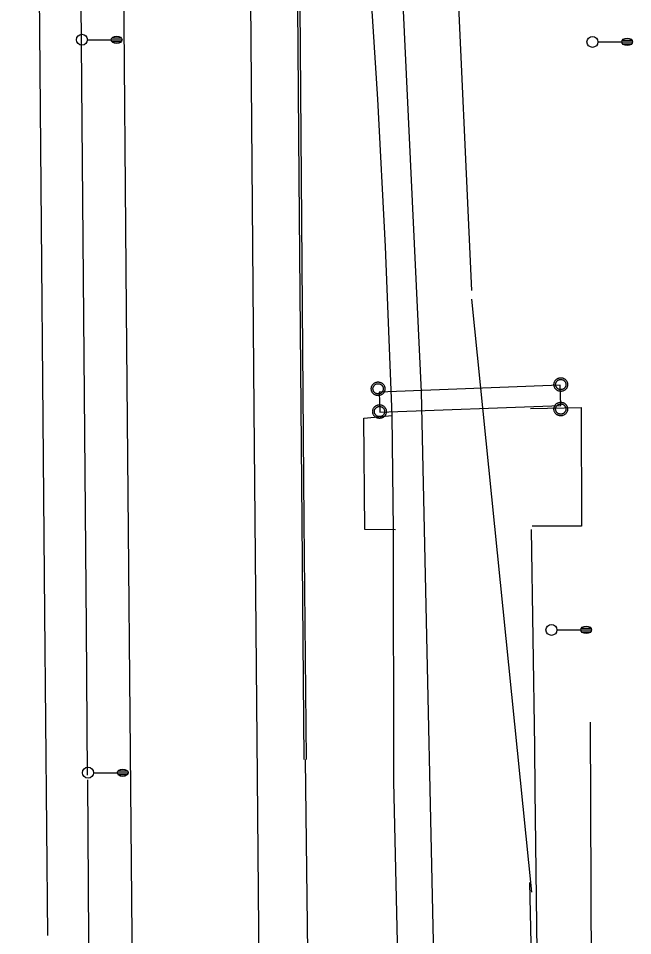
# Model space of a CAD drawing. Extents: x 2145380 to 2157287, y 139568 to 149130.
# Drawn here: x 2150813.7 to 2150981.9, y 142022.8 to 142274.3 of the extents above; entities that cross this region are included whole.
import ezdxf

# ---------------------------------------------------------------- set-up
doc = ezdxf.new("R2010")
doc.units = 0
for name, color, linetype in [('TOPO_Asphalt', 7, 'Continuous'), ('TOPO_Concrete', 7, 'Continuous'), ('TOPO_Curb Back', 7, 'Continuous'), ('TOPO_Fence', 7, 'Continuous'), ('TOPO_Light Pole', 7, 'Continuous'), ('TOPO_Power Pole', 7, 'Continuous'), ('TOPO_Sign', 7, 'Continuous'), ('TOPO_Wall Freestanding', 7, 'Continuous')]:
    doc.layers.add(name, color=color, linetype=linetype)

# ---------------------------------------------------------------- blocks, each defined once
blk = doc.blocks.new('LP')
at = {"layer": 'TOPO_Light Pole'}
blk.add_line((3.81, 0), (20.32, 0), dxfattribs=at)
for points in [[(20.32, 0), (27.94, 0)], [(20.32, 0), (23.5, 0)], [(20.83, 1.27), (27.43, 1.27)], [(20.83, 1.27), (23.5, 1.27)], [(23.71, 1.27), (27.43, 1.27)], [(23.71, 0), (27.94, 0)], [(20.83, -1.27), (27.43, -1.27)], [(20.83, -1.27), (23.5, -1.27)], [(23.71, -1.27), (27.43, -1.27)]]:
    blk.add_lwpolyline(points, dxfattribs=at)
blk.add_circle((0, 0), 3.81, dxfattribs=at)
blk.add_ellipse((24.13, 0), major_axis=(3.81, 0), ratio=0.666667, dxfattribs=at)

msp = doc.modelspace()

# ---------------------------------------------------------------- linework, layer by layer
at = {"layer": 'TOPO_Asphalt'}
msp.add_line((2150954.35, 142034.71), (2150937.9, 142197.36), dxfattribs=at)
for points in [[(2150821.74, 142022.82), (2150820.93, 142111.1), (2150819.52, 142270.9), (2150818.3, 142408.96), (2150816.61, 142602.59), (2150815.23, 142758.44), (2150813.71, 142940.76), (2150813.67, 142946.8)], [(2150836.61, 142942.95), (2150837.33, 142863.14), (2150838.49, 142725.55), (2150839.88, 142565.35), (2150841.16, 142433.63), (2150842.34, 142295.33), (2150843.2, 142194.46), (2150844.72, 142022.63), (2150845.27, 141938.59), (2150846.34, 141853.99), (2150846.97, 141776.32), (2150847.39, 141719.39)], [(2150871.58, 142937.09), (2150872.02, 142887.42), (2150872.95, 142778.37), (2150873.81, 142676.39), (2150874.86, 142560.09), (2150875.91, 142436.5), (2150876.99, 142312.84), (2150878.19, 142167.19), (2150879.09, 142066.39), (2150879.83, 141982.7), (2150881.76, 141885.43), (2150884.37, 141796.89), (2150886.09, 141731.24)], [(2150928.4, 141975.08), (2150924.07, 142171.93), (2150906.99, 142533.74), (2150892.68, 142838.57), (2150889.42, 142929.02), (2150888.62, 142934.23)], [(2150917.58, 142622.16), (2150919.91, 142572.85), (2150924.48, 142484.02), (2150928.54, 142397.12), (2150933.29, 142297.78), (2150937.8, 142199.65)], [(2150927.46, 141720.17), (2150927.69, 141746.46), (2150926.92, 141806.73), (2150924.47, 141865.74), (2150920.13, 141927.55), (2150918.16, 141993.09), (2150916.55, 142064.96), (2150916.45, 142134.08), (2150916.03, 142165.38), (2150914.26, 142211.76), (2150912.13, 142252.19), (2150908.96, 142302.04), (2150906.27, 142347.09), (2150902.29, 142420.64), (2150898.23, 142486.99), (2150895.21, 142560.91), (2150894.63, 142568.03), (2150888.06, 142568.31)], [(2150954.1, 142134.13), (2150955.03, 142074.59), (2150955.1, 142062.57), (2150956.15, 141981.53), (2150956.59, 141905.97)], [(2150895.75, 141719.9), (2150895.04, 141772.03), (2150894.61, 141850.48), (2150893.86, 141921.82), (2150893.23, 141995.56), (2150892.28, 142071.09)], [(2150956.7, 141895.99), (2150956.59, 141905.97), (2150954.72, 141995.52), (2150953.78, 142037.43)]]:
    msp.add_lwpolyline(points, dxfattribs=at)
at = {"layer": 'TOPO_Concrete'}
for points in [[(2150953.99, 142167.3), (2150967.81, 142167.62), (2150967.91, 142135.07), (2150954.44, 142135.1)], [(2150916.95, 142134.08), (2150908.57, 142134.18), (2150908.31, 142164.73), (2150916.03, 142165.38)]]:
    msp.add_lwpolyline(points, dxfattribs=at)
at = {"layer": 'TOPO_Curb Back'}
for points in [[(2150891.98, 142071.08), (2150891.36, 142136.35), (2150890.6, 142230.62), (2150889.86, 142324.86), (2150888.63, 142440.79), (2150887.08, 142496.05)], [(2150892.58, 142071.09), (2150891.96, 142136.35), (2150891.2, 142230.62), (2150890.46, 142324.87), (2150889.23, 142440.8), (2150887.68, 142496.07)]]:
    msp.add_lwpolyline(points, dxfattribs=at)
at = {"layer": 'TOPO_Fence'}
msp.add_lwpolyline([(2150971.73, 141715.52), (2150970.2, 141742.13), (2150969.79, 141801.03), (2150971.1, 141892.88), (2150970.79, 141989.87), (2150970.36, 142081.37)], dxfattribs=at)
at = {"layer": 'TOPO_Power Pole'}
for points in [[(2150960.37, 142173.91), (2150960.37, 142174.04), (2150960.39, 142174.17), (2150960.41, 142174.3), (2150960.45, 142174.43), (2150960.49, 142174.55), (2150960.54, 142174.68), (2150960.6, 142174.8), (2150960.66, 142174.91), (2150960.74, 142175.02), (2150960.82, 142175.12), (2150960.91, 142175.22), (2150961.01, 142175.31), (2150961.11, 142175.4), (2150961.22, 142175.48), (2150961.33, 142175.54), (2150961.45, 142175.6), (2150961.57, 142175.65), (2150961.69, 142175.7), (2150961.82, 142175.73), (2150961.96, 142175.75), (2150962.09, 142175.78), (2150962.22, 142175.78), (2150962.35, 142175.78), (2150962.48, 142175.76), (2150962.61, 142175.75), (2150962.73, 142175.71), (2150962.86, 142175.67), (2150962.98, 142175.62), (2150963.11, 142175.57), (2150963.22, 142175.5), (2150963.33, 142175.43), (2150963.44, 142175.35), (2150963.53, 142175.26), (2150963.63, 142175.17), (2150963.71, 142175.06), (2150963.79, 142174.95), (2150963.86, 142174.85), (2150963.93, 142174.73), (2150963.98, 142174.6), (2150964.02, 142174.48), (2150964.06, 142174.35), (2150964.09, 142174.22), (2150964.1, 142174.09), (2150964.11, 142173.96), (2150964.11, 142173.84), (2150964.1, 142173.7), (2150964.08, 142173.57), (2150964.05, 142173.44), (2150964.01, 142173.31), (2150963.97, 142173.19), (2150963.91, 142173.07), (2150963.86, 142172.95), (2150963.78, 142172.85), (2150963.7, 142172.74), (2150963.61, 142172.63), (2150963.52, 142172.54), (2150963.42, 142172.46), (2150963.31, 142172.38), (2150963.2, 142172.3), (2150963.09, 142172.24), (2150962.97, 142172.19), (2150962.84, 142172.14), (2150962.71, 142172.1), (2150962.59, 142172.07), (2150962.46, 142172.05), (2150962.32, 142172.04), (2150962.2, 142172.04), (2150962.07, 142172.05), (2150961.94, 142172.06), (2150961.8, 142172.09), (2150961.68, 142172.13), (2150961.56, 142172.17), (2150961.43, 142172.22), (2150961.31, 142172.29), (2150961.2, 142172.35), (2150961.09, 142172.44), (2150960.99, 142172.52), (2150960.9, 142172.61), (2150960.81, 142172.71), (2150960.73, 142172.82), (2150960.65, 142172.93), (2150960.59, 142173.04), (2150960.53, 142173.16), (2150960.48, 142173.29), (2150960.44, 142173.41), (2150960.41, 142173.53), (2150960.39, 142173.67), (2150960.37, 142173.8), (2150960.37, 142173.91)], [(2150960.84, 142173.91), (2150960.84, 142174.02), (2150960.86, 142174.14), (2150960.88, 142174.25), (2150960.92, 142174.35), (2150960.96, 142174.46), (2150961.01, 142174.57), (2150961.06, 142174.66), (2150961.13, 142174.76), (2150961.2, 142174.85), (2150961.28, 142174.93), (2150961.37, 142175.01), (2150961.47, 142175.07), (2150961.56, 142175.13), (2150961.66, 142175.18), (2150961.77, 142175.23), (2150961.88, 142175.26), (2150961.99, 142175.29), (2150962.1, 142175.31), (2150962.22, 142175.31), (2150962.33, 142175.31), (2150962.44, 142175.3), (2150962.56, 142175.28), (2150962.67, 142175.24), (2150962.77, 142175.2), (2150962.88, 142175.16), (2150962.97, 142175.1), (2150963.07, 142175.04), (2150963.16, 142174.96), (2150963.25, 142174.89), (2150963.32, 142174.8), (2150963.39, 142174.7), (2150963.45, 142174.61), (2150963.51, 142174.51), (2150963.56, 142174.4), (2150963.59, 142174.3), (2150963.62, 142174.19), (2150963.63, 142174.07), (2150963.64, 142173.96), (2150963.64, 142173.85), (2150963.63, 142173.74), (2150963.61, 142173.62), (2150963.59, 142173.51), (2150963.55, 142173.4), (2150963.5, 142173.3), (2150963.45, 142173.2), (2150963.39, 142173.1), (2150963.32, 142173.01), (2150963.24, 142172.93), (2150963.16, 142172.85), (2150963.06, 142172.77), (2150962.97, 142172.71), (2150962.87, 142172.65), (2150962.76, 142172.6), (2150962.66, 142172.57), (2150962.54, 142172.54), (2150962.43, 142172.52), (2150962.31, 142172.51), (2150962.21, 142172.51), (2150962.1, 142172.52), (2150961.99, 142172.53), (2150961.87, 142172.55), (2150961.76, 142172.59), (2150961.66, 142172.63), (2150961.56, 142172.69), (2150961.46, 142172.75), (2150961.36, 142172.82), (2150961.28, 142172.89), (2150961.2, 142172.98), (2150961.12, 142173.06), (2150961.06, 142173.16), (2150961.01, 142173.25), (2150960.96, 142173.36), (2150960.91, 142173.47), (2150960.88, 142173.58), (2150960.86, 142173.69), (2150960.84, 142173.8), (2150960.84, 142173.91)], [(2150910.32, 142172.74), (2150910.33, 142172.88), (2150910.35, 142173.01), (2150910.37, 142173.13), (2150910.41, 142173.26), (2150910.44, 142173.39), (2150910.49, 142173.51), (2150910.55, 142173.63), (2150910.62, 142173.75), (2150910.7, 142173.86), (2150910.78, 142173.96), (2150910.87, 142174.06), (2150910.96, 142174.15), (2150911.07, 142174.23), (2150911.17, 142174.31), (2150911.29, 142174.38), (2150911.41, 142174.43), (2150911.52, 142174.49), (2150911.65, 142174.53), (2150911.78, 142174.57), (2150911.92, 142174.59), (2150912.05, 142174.61), (2150912.18, 142174.61), (2150912.3, 142174.61), (2150912.43, 142174.6), (2150912.57, 142174.58), (2150912.69, 142174.55), (2150912.82, 142174.51), (2150912.94, 142174.46), (2150913.07, 142174.41), (2150913.18, 142174.34), (2150913.29, 142174.27), (2150913.39, 142174.19), (2150913.49, 142174.1), (2150913.58, 142174), (2150913.67, 142173.9), (2150913.75, 142173.79), (2150913.82, 142173.68), (2150913.88, 142173.57), (2150913.93, 142173.44), (2150913.98, 142173.32), (2150914.02, 142173.19), (2150914.05, 142173.06), (2150914.06, 142172.93), (2150914.07, 142172.79), (2150914.07, 142172.67), (2150914.06, 142172.54), (2150914.04, 142172.41), (2150914.01, 142172.28), (2150913.97, 142172.15), (2150913.93, 142172.03), (2150913.87, 142171.91), (2150913.81, 142171.79), (2150913.74, 142171.68), (2150913.66, 142171.57), (2150913.57, 142171.47), (2150913.47, 142171.38), (2150913.38, 142171.29), (2150913.27, 142171.21), (2150913.16, 142171.14), (2150913.04, 142171.08), (2150912.92, 142171.02), (2150912.8, 142170.97), (2150912.67, 142170.93), (2150912.54, 142170.91), (2150912.41, 142170.88), (2150912.28, 142170.88), (2150912.16, 142170.88), (2150912.02, 142170.88), (2150911.89, 142170.9), (2150911.76, 142170.93), (2150911.64, 142170.96), (2150911.51, 142171.01), (2150911.39, 142171.06), (2150911.27, 142171.13), (2150911.16, 142171.19), (2150911.05, 142171.27), (2150910.95, 142171.35), (2150910.85, 142171.45), (2150910.77, 142171.54), (2150910.68, 142171.65), (2150910.61, 142171.76), (2150910.54, 142171.87), (2150910.49, 142172), (2150910.43, 142172.12), (2150910.4, 142172.25), (2150910.37, 142172.37), (2150910.35, 142172.5), (2150910.33, 142172.63), (2150910.32, 142172.74)], [(2150910.79, 142172.74), (2150910.8, 142172.85), (2150910.82, 142172.97), (2150910.84, 142173.08), (2150910.87, 142173.19), (2150910.91, 142173.3), (2150910.96, 142173.4), (2150911.02, 142173.5), (2150911.09, 142173.59), (2150911.16, 142173.68), (2150911.24, 142173.76), (2150911.33, 142173.84), (2150911.42, 142173.91), (2150911.52, 142173.97), (2150911.62, 142174.02), (2150911.72, 142174.06), (2150911.83, 142174.1), (2150911.95, 142174.12), (2150912.06, 142174.14), (2150912.18, 142174.14), (2150912.29, 142174.14), (2150912.4, 142174.13), (2150912.52, 142174.11), (2150912.62, 142174.08), (2150912.73, 142174.04), (2150912.84, 142174), (2150912.93, 142173.94), (2150913.03, 142173.87), (2150913.12, 142173.8), (2150913.2, 142173.73), (2150913.28, 142173.64), (2150913.35, 142173.54), (2150913.41, 142173.45), (2150913.47, 142173.34), (2150913.51, 142173.24), (2150913.55, 142173.13), (2150913.58, 142173.02), (2150913.59, 142172.91), (2150913.6, 142172.79), (2150913.6, 142172.68), (2150913.59, 142172.58), (2150913.57, 142172.46), (2150913.55, 142172.35), (2150913.5, 142172.24), (2150913.46, 142172.13), (2150913.41, 142172.03), (2150913.34, 142171.94), (2150913.28, 142171.84), (2150913.2, 142171.76), (2150913.12, 142171.68), (2150913.02, 142171.61), (2150912.92, 142171.55), (2150912.83, 142171.49), (2150912.72, 142171.44), (2150912.62, 142171.4), (2150912.5, 142171.38), (2150912.39, 142171.35), (2150912.27, 142171.34), (2150912.17, 142171.34), (2150912.05, 142171.35), (2150911.94, 142171.37), (2150911.82, 142171.39), (2150911.72, 142171.43), (2150911.62, 142171.47), (2150911.51, 142171.52), (2150911.42, 142171.59), (2150911.32, 142171.65), (2150911.23, 142171.73), (2150911.15, 142171.81), (2150911.08, 142171.9), (2150911.01, 142172), (2150910.96, 142172.09), (2150910.91, 142172.19), (2150910.87, 142172.3), (2150910.84, 142172.42), (2150910.82, 142172.53), (2150910.8, 142172.64), (2150910.79, 142172.74)], [(2150910.71, 142166.51), (2150910.72, 142166.64), (2150910.73, 142166.77), (2150910.76, 142166.89), (2150910.79, 142167.02), (2150910.83, 142167.15), (2150910.88, 142167.27), (2150910.94, 142167.39), (2150911.01, 142167.51), (2150911.09, 142167.62), (2150911.17, 142167.72), (2150911.25, 142167.82), (2150911.35, 142167.91), (2150911.45, 142167.99), (2150911.56, 142168.07), (2150911.68, 142168.14), (2150911.8, 142168.2), (2150911.91, 142168.25), (2150912.04, 142168.29), (2150912.17, 142168.33), (2150912.3, 142168.35), (2150912.43, 142168.37), (2150912.57, 142168.37), (2150912.69, 142168.37), (2150912.82, 142168.36), (2150912.95, 142168.34), (2150913.08, 142168.31), (2150913.21, 142168.27), (2150913.33, 142168.22), (2150913.45, 142168.17), (2150913.57, 142168.1), (2150913.68, 142168.03), (2150913.78, 142167.95), (2150913.88, 142167.86), (2150913.97, 142167.76), (2150914.06, 142167.66), (2150914.13, 142167.55), (2150914.21, 142167.44), (2150914.27, 142167.33), (2150914.32, 142167.2), (2150914.37, 142167.08), (2150914.4, 142166.95), (2150914.43, 142166.82), (2150914.45, 142166.69), (2150914.46, 142166.56), (2150914.46, 142166.43), (2150914.45, 142166.3), (2150914.42, 142166.17), (2150914.4, 142166.04), (2150914.36, 142165.91), (2150914.32, 142165.79), (2150914.26, 142165.67), (2150914.2, 142165.55), (2150914.12, 142165.44), (2150914.04, 142165.33), (2150913.96, 142165.23), (2150913.86, 142165.14), (2150913.77, 142165.06), (2150913.66, 142164.97), (2150913.55, 142164.9), (2150913.43, 142164.84), (2150913.31, 142164.78), (2150913.19, 142164.73), (2150913.06, 142164.7), (2150912.93, 142164.67), (2150912.8, 142164.65), (2150912.67, 142164.64), (2150912.54, 142164.64), (2150912.41, 142164.65), (2150912.28, 142164.66), (2150912.15, 142164.69), (2150912.02, 142164.72), (2150911.9, 142164.77), (2150911.77, 142164.82), (2150911.66, 142164.89), (2150911.55, 142164.95), (2150911.44, 142165.03), (2150911.33, 142165.11), (2150911.24, 142165.21), (2150911.15, 142165.31), (2150911.07, 142165.41), (2150911, 142165.52), (2150910.93, 142165.63), (2150910.87, 142165.76), (2150910.82, 142165.88), (2150910.78, 142166.01), (2150910.76, 142166.13), (2150910.73, 142166.26), (2150910.72, 142166.4), (2150910.71, 142166.51)], [(2150911.18, 142166.51), (2150911.19, 142166.61), (2150911.2, 142166.73), (2150911.22, 142166.84), (2150911.26, 142166.95), (2150911.3, 142167.06), (2150911.35, 142167.16), (2150911.41, 142167.26), (2150911.47, 142167.36), (2150911.55, 142167.44), (2150911.63, 142167.52), (2150911.72, 142167.61), (2150911.81, 142167.67), (2150911.91, 142167.73), (2150912.01, 142167.78), (2150912.11, 142167.82), (2150912.22, 142167.86), (2150912.34, 142167.88), (2150912.45, 142167.91), (2150912.57, 142167.91), (2150912.67, 142167.91), (2150912.78, 142167.9), (2150912.9, 142167.87), (2150913.01, 142167.84), (2150913.12, 142167.8), (2150913.22, 142167.76), (2150913.32, 142167.7), (2150913.42, 142167.63), (2150913.51, 142167.56), (2150913.59, 142167.49), (2150913.67, 142167.4), (2150913.74, 142167.3), (2150913.8, 142167.21), (2150913.85, 142167.11), (2150913.9, 142167), (2150913.93, 142166.89), (2150913.97, 142166.78), (2150913.98, 142166.67), (2150913.99, 142166.56), (2150913.99, 142166.45), (2150913.98, 142166.34), (2150913.96, 142166.22), (2150913.93, 142166.11), (2150913.89, 142166), (2150913.85, 142165.9), (2150913.8, 142165.8), (2150913.73, 142165.7), (2150913.67, 142165.61), (2150913.58, 142165.52), (2150913.5, 142165.44), (2150913.41, 142165.37), (2150913.31, 142165.31), (2150913.22, 142165.25), (2150913.11, 142165.2), (2150913.01, 142165.16), (2150912.89, 142165.14), (2150912.78, 142165.11), (2150912.66, 142165.11), (2150912.56, 142165.11), (2150912.44, 142165.11), (2150912.33, 142165.13), (2150912.21, 142165.15), (2150912.1, 142165.19), (2150912, 142165.23), (2150911.9, 142165.28), (2150911.8, 142165.35), (2150911.71, 142165.41), (2150911.62, 142165.49), (2150911.54, 142165.57), (2150911.47, 142165.66), (2150911.4, 142165.76), (2150911.35, 142165.85), (2150911.3, 142165.96), (2150911.25, 142166.06), (2150911.22, 142166.18), (2150911.2, 142166.29), (2150911.19, 142166.4), (2150911.18, 142166.51)], [(2150960.36, 142167.2), (2150960.37, 142167.33), (2150960.38, 142167.46), (2150960.4, 142167.58), (2150960.44, 142167.71), (2150960.48, 142167.84), (2150960.53, 142167.96), (2150960.59, 142168.08), (2150960.65, 142168.2), (2150960.74, 142168.31), (2150960.81, 142168.41), (2150960.9, 142168.51), (2150961, 142168.6), (2150961.1, 142168.68), (2150961.21, 142168.76), (2150961.33, 142168.83), (2150961.44, 142168.89), (2150961.56, 142168.94), (2150961.69, 142168.98), (2150961.82, 142169.02), (2150961.95, 142169.04), (2150962.08, 142169.06), (2150962.21, 142169.06), (2150962.34, 142169.06), (2150962.47, 142169.05), (2150962.6, 142169.03), (2150962.73, 142169), (2150962.86, 142168.96), (2150962.98, 142168.91), (2150963.1, 142168.86), (2150963.22, 142168.79), (2150963.33, 142168.72), (2150963.43, 142168.64), (2150963.53, 142168.55), (2150963.62, 142168.45), (2150963.71, 142168.35), (2150963.78, 142168.24), (2150963.85, 142168.13), (2150963.92, 142168.02), (2150963.97, 142167.89), (2150964.02, 142167.77), (2150964.05, 142167.64), (2150964.08, 142167.51), (2150964.09, 142167.38), (2150964.1, 142167.25), (2150964.1, 142167.12), (2150964.09, 142166.99), (2150964.07, 142166.86), (2150964.04, 142166.73), (2150964.01, 142166.6), (2150963.96, 142166.48), (2150963.9, 142166.36), (2150963.85, 142166.24), (2150963.77, 142166.13), (2150963.69, 142166.02), (2150963.6, 142165.92), (2150963.51, 142165.83), (2150963.41, 142165.75), (2150963.3, 142165.66), (2150963.19, 142165.59), (2150963.08, 142165.53), (2150962.96, 142165.47), (2150962.84, 142165.42), (2150962.7, 142165.39), (2150962.58, 142165.36), (2150962.45, 142165.34), (2150962.32, 142165.33), (2150962.19, 142165.33), (2150962.06, 142165.34), (2150961.93, 142165.35), (2150961.79, 142165.38), (2150961.67, 142165.41), (2150961.55, 142165.46), (2150961.42, 142165.51), (2150961.3, 142165.58), (2150961.19, 142165.64), (2150961.09, 142165.72), (2150960.98, 142165.8), (2150960.89, 142165.9), (2150960.8, 142166), (2150960.72, 142166.1), (2150960.64, 142166.21), (2150960.58, 142166.32), (2150960.52, 142166.45), (2150960.47, 142166.57), (2150960.43, 142166.7), (2150960.4, 142166.82), (2150960.38, 142166.95), (2150960.37, 142167.09), (2150960.36, 142167.2)], [(2150960.83, 142167.2), (2150960.84, 142167.3), (2150960.85, 142167.42), (2150960.87, 142167.53), (2150960.91, 142167.64), (2150960.95, 142167.75), (2150961, 142167.85), (2150961.06, 142167.95), (2150961.12, 142168.05), (2150961.19, 142168.13), (2150961.28, 142168.21), (2150961.36, 142168.3), (2150961.46, 142168.36), (2150961.55, 142168.42), (2150961.66, 142168.47), (2150961.76, 142168.51), (2150961.87, 142168.55), (2150961.99, 142168.57), (2150962.09, 142168.6), (2150962.21, 142168.6), (2150962.32, 142168.6), (2150962.43, 142168.59), (2150962.55, 142168.56), (2150962.66, 142168.53), (2150962.76, 142168.49), (2150962.87, 142168.45), (2150962.97, 142168.39), (2150963.06, 142168.32), (2150963.16, 142168.25), (2150963.24, 142168.18), (2150963.31, 142168.09), (2150963.39, 142167.99), (2150963.44, 142167.9), (2150963.5, 142167.8), (2150963.55, 142167.69), (2150963.58, 142167.58), (2150963.61, 142167.47), (2150963.63, 142167.36), (2150963.64, 142167.25), (2150963.64, 142167.14), (2150963.63, 142167.03), (2150963.6, 142166.91), (2150963.58, 142166.8), (2150963.54, 142166.69), (2150963.49, 142166.59), (2150963.44, 142166.49), (2150963.38, 142166.39), (2150963.31, 142166.3), (2150963.23, 142166.21), (2150963.15, 142166.13), (2150963.06, 142166.06), (2150962.96, 142166), (2150962.87, 142165.94), (2150962.75, 142165.89), (2150962.65, 142165.85), (2150962.54, 142165.83), (2150962.43, 142165.8), (2150962.31, 142165.8), (2150962.21, 142165.8), (2150962.09, 142165.8), (2150961.98, 142165.82), (2150961.86, 142165.84), (2150961.75, 142165.88), (2150961.65, 142165.92), (2150961.55, 142165.97), (2150961.45, 142166.04), (2150961.36, 142166.1), (2150961.27, 142166.18), (2150961.19, 142166.26), (2150961.11, 142166.35), (2150961.05, 142166.45), (2150961, 142166.54), (2150960.95, 142166.65), (2150960.9, 142166.75), (2150960.87, 142166.87), (2150960.85, 142166.98), (2150960.84, 142167.09), (2150960.83, 142167.2)]]:
    msp.add_lwpolyline(points, dxfattribs=at)
at = {"layer": 'TOPO_Sign'}
msp.add_lwpolyline([(2150912.69, 142166.31), (2150962.28, 142168.18), (2150962.07, 142173.71), (2150912.48, 142171.83)], close=True, dxfattribs=at)
at = {"layer": 'TOPO_Wall Freestanding'}
for points in [[(2150825.43, 142910.44), (2150826.12, 142828.83), (2150827.3, 142678.76), (2150828.18, 142568.53), (2150829.78, 142399.95), (2150831.07, 142245.54), (2150832.2, 142107.27), (2150832.55, 142066.8)], [(2150834.64, 141867.39), (2150833.7, 141934.86), (2150833, 142021.97), (2150832.69, 142065.54)]]:
    msp.add_lwpolyline(points, dxfattribs=at)

# ---------------------------------------------------------------- block references
at = {"layer": 'TOPO_Light Pole', "xscale": 0.39370000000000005, "yscale": 0.3937000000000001}
for p in [(2150831.08, 142268.43), (2150970.92, 142267.86), (2150959.69, 142106.65), (2150832.75, 142067.49)]:
    msp.add_blockref('LP', p, dxfattribs=at)

doc.saveas('drawing.dxf')
